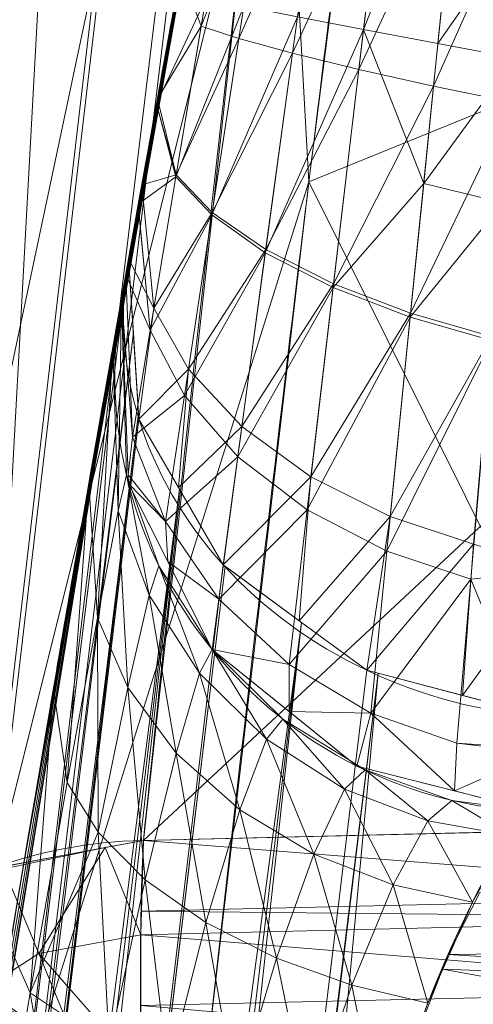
# Model space of a CAD drawing. Header units: millimetres. Extents: x -72 to 72, y -145 to 145.
# Tile 244 of 522: x -56.989 to -56.678, y 6.077 to 6.752. Entities that reach past the tile are written whole.
import ezdxf

# ---------------------------------------------------------------- set-up
doc = ezdxf.new("R2010")
doc.units = ezdxf.units.MM
doc.layers.add('1', color=7, linetype='CONTINUOUS')

msp = doc.modelspace()

# ---------------------------------------------------------------- linework, layer by layer
at = {"layer": '1', "color": 163, "linetype": 'Continuous', "lineweight": 13}
msp.add_line((-56.91909, 6.56144, 0), (-56.91909, 6.56144, 6.87179), dxfattribs=at)
at = {"layer": '1', "color": 163, "linetype": 'Continuous', "lineweight": 13, "extrusion": (0, 0, -1)}
for centre, radius in [((0, 0, 144.00463), 61.01805), ((0, 0, 147), 60.91421), ((0, 0, 145), 60), ((0, 0, 146), 59.5)]:
    msp.add_circle(centre, radius, dxfattribs=at)
at = {"layer": '1', "color": 163, "linetype": 'Continuous', "lineweight": 13}
for centre, radius in [((0, 0, -145), 60.44338), ((0, 0, -146.70711), 60.20711), ((0, 0, -146), 60)]:
    msp.add_circle(centre, radius, dxfattribs=at)
at = {"layer": '1', "color": 163, "linetype": 'Continuous', "lineweight": 13, "extrusion": (-0.086746, -0.485243, -0.870066)}
msp.add_arc((-56.8855, 8.05137, -7.04975), 0.3, 83.16665, 180, dxfattribs=at)
at = {"layer": '1', "color": 163, "linetype": 'Continuous', "lineweight": 13, "extrusion": (-6.9592e-07, 2.43021e-08, -1)}
msp.add_arc((56.62373, 6.50886, 0.00004), 0.3, 272, 10.09416, dxfattribs=at)
at = {"layer": '1', "color": 163, "linetype": 'Continuous', "lineweight": 13, "extrusion": (0, 0, -1)}
msp.add_arc((56.62373, 6.50886, -6.87179), 0.3, 272, 10.09416, dxfattribs=at)
at = {"layer": '1', "color": 163, "linetype": 'Continuous', "lineweight": 13, "extrusion": (0.042923, 0.386642, -0.92123)}
msp.add_arc((57.2, -10.64073, 25.19825), 0.3, 266.16243, 360, dxfattribs=at)
at = {"layer": '1', "color": 163, "linetype": 'Continuous', "lineweight": 13, "extrusion": (0.039707, 0.382101, -0.923267)}
msp.add_arc((57.2, -9.0274, 21.69596), 0.3, 0, 82.51799, dxfattribs=at)
at = {"layer": '1', "color": 163, "linetype": 'Continuous', "lineweight": 13, "extrusion": (-0.99912, -0.02339, -0.034806)}
msp.add_arc((-7.24223, -21.51001, 57.5232), 0.3, 90.25348, 157.59697, dxfattribs=at)
at = {"layer": '1', "color": 163, "linetype": 'Continuous', "lineweight": 13}
for points, knots in [([(-56.74358, 7.57065, -26.72216), (-56.74603, 7.55163, -26.6762), (-56.74846, 7.53261, -26.63023), (-56.77958, 7.28861, -26.04068), (-56.80691, 7.06362, -25.49702), (-56.85788, 6.62225, -24.43054), (-56.88161, 6.40587, -23.90772), (-56.9041, 6.18948, -23.38485)], [0, 0, 0, 0, 0.041326, 0.041326, 0.530073, 0.530073, 1, 1, 1, 1]), ([(-56.86121, 6.03506, -27.46927), (-56.84444, 6.18615, -27.82925), (-56.82706, 6.33722, -28.18921), (-56.77896, 6.74111, -29.15152), (-56.74714, 6.9939, -29.75383), (-56.71361, 7.24665, -30.35606)], [0, 0, 0, 0, 0.374028, 0.374028, 1, 1, 1, 1]), ([(-56.8411, 6.98552, 0), (-56.8411, 6.98552, -0.00694), (-56.84123, 6.98485, -0.02083), (-56.84202, 6.98068, -0.04831), (-56.84488, 6.96556, -0.0948), (-56.8528, 6.92366, -0.15096), (-56.86554, 6.85564, -0.19984), (-56.88075, 6.77348, -0.21581), (-56.89577, 6.6913, -0.19982), (-56.90809, 6.62303, -0.15116), (-56.91558, 6.58116, -0.09488), (-56.91824, 6.56621, -0.04832), (-56.91897, 6.5621, -0.02083), (-56.91909, 6.56144, -0.00694), (-56.91909, 6.56144, 0)], [0, 0, 0, 0, 0.03125, 0.0625, 0.125, 0.25, 0.375, 0.5, 0.625, 0.75, 0.875, 0.9375, 0.96875, 1, 1, 1, 1]), ([(-56.9143, 6.58832, 10.10255), (-56.91331, 6.59385, 10.11239), (-56.91107, 6.60633, 10.13133), (-56.90551, 6.63732, 10.16427), (-56.89636, 6.688, 10.1914), (-56.8841, 6.75519, 10.19744), (-56.87183, 6.82175, 10.18628), (-56.85987, 6.88598, 10.16505), (-56.84926, 6.94242, 10.12746), (-56.84341, 6.97334, 10.07833), (-56.84139, 6.98398, 10.03408), (-56.8411, 6.98552, 10.01133), (-56.8411, 6.98552, 10)], [0, 0, 0, 0, 0.0625, 0.125, 0.25, 0.375, 0.5, 0.625, 0.75, 0.875, 0.9375, 1, 1, 1, 1]), ([(-56.91909, 6.56144, 6.87179), (-56.91909, 6.56144, 6.90516), (-56.91999, 6.55641, 6.97198), (-56.92557, 6.52497, 7.10216), (-56.93982, 6.4443, 7.25007), (-56.96474, 6.30044, 7.39101), (-56.99547, 6.11807, 7.47446), (-57.02788, 5.91933, 7.50037), (-57.05866, 5.72386, 7.45462), (-57.08058, 5.57979, 7.36859), (-57.09425, 5.48821, 7.27164), (-57.09973, 5.45109, 7.21609), (-57.10212, 5.43477, 7.18708)], [0, 0, 0, 0, 0.0625, 0.125, 0.25, 0.375, 0.5, 0.625, 0.75, 0.875, 0.9375, 1, 1, 1, 1]), ([(-56.62945, 6.27412, 10.24938), (-56.62945, 6.27411, 10.24936), (-56.62945, 6.2741, 10.24935), (-56.7402, 5.65453, 9.13843), (-56.83499, 5.03425, 8.02624), (-56.9929, 3.7928, 5.8003), (-57.05602, 3.17154, 4.68638), (-57.1119, 2.43849, 3.37203), (-57.1199, 2.32692, 3.172), (-57.12739, 2.21535, 2.97195)], [0, 0, 0, 0, 0.000007, 0.000007, 0.458826, 0.458826, 0.91765, 0.91765, 1, 1, 1, 1]), ([(-56.73657, 2.229, 3.02431), (-56.73103, 2.3318, 3.20854), (-56.72505, 2.43461, 3.39277), (-56.67988, 3.15922, 4.69127), (-56.6252, 3.78085, 5.80524), (-56.48387, 5.02311, 8.03145), (-56.3972, 5.64385, 9.14386), (-56.29444, 6.2639, 10.25507), (-56.29443, 6.26391, 10.25509), (-56.29443, 6.26392, 10.25511)], [0, 0, 0, 0, 0.076342, 0.076342, 0.538171, 0.538171, 0.999993, 0.999993, 1, 1, 1, 1]), ([(-56.6342, 6.20904, 6.87179), (-56.6521, 6.20967, 7.00938), (-56.69908, 6.11614, 7.13786), (-56.78295, 5.86541, 7.217), (-56.8145, 5.71988, 7.16157), (-56.81579, 5.65336, 7.04169)], [0, 0, 0, 0, 0.5, 0.5, 1, 1, 1, 1]), ([(-56.9041, 6.18948, -23.38485), (-56.80377, 6.19183, -23.38135), (-56.70344, 6.19417, -23.37786), (-56.54171, 6.19796, -23.37222), (-56.48031, 6.1994, -23.37008), (-56.41891, 6.20083, -23.36795)], [0, 0, 0, 0, 0.620355, 0.620355, 1, 1, 1, 1])]:
    msp.add_open_spline(points, degree=3, knots=knots, dxfattribs=at)
msp.add_open_spline([(-57.41624, 2.49712, 2.82561), (-57.33707, 3.67646, 4.92314), (-57.19103, 5.04023, 7.34879), (-56.9143, 6.58832, 10.10255)], degree=3, dxfattribs=at)
for points in [[(-70.21337, 46.85711, -147), (-64.8, 0, -147), (-60.91421, 0, -147), (-55.6479, 24.77604, -147)], [(-62.3, 0, -163), (-60.36668, 44.65266, -163), (-56.89024, 41.52245, -163)], [(-56.89024, 41.52245, -163), (-52.44119, 40.07687, -163), (-55.84103, -40.98786, -163), (-62.3, 0, -163)], [(-60.68379, 6.37812, -144.00463), (-52.84319, 30.50903, -144.00463), (-52.3455, 30.22169, -145), (-60.11226, 6.31805, -145)], [(-55.53851, 9.79294, -124.36979), (-63.02555, 11.36565, -124.52), (-62.40475, 1.53541, -124.47502)], [(-55.53851, -9.79294, -124.36979), (-55.53851, 9.79294, -124.36979), (-62.40475, 1.53541, -124.47502)], [(-57.00897, 6.1699, -23.39746), (-57.0055, 6.17054, -23.39705), (-56.84355, 7.55261, -26.73495), (-56.84686, 7.55201, -26.73537)], [(-57.00897, 6.1699, -23.39746), (-56.84686, 7.55201, -26.73537), (-56.936, 7.50123, -26.76113)], [(-56.84355, 7.55261, -26.73495), (-57.0055, 6.17054, -23.39705), (-56.82809, 6.88014, -25.05368)], [(-56.936, 7.50123, -26.76113), (-57.09906, 6.11728, -23.42311), (-57.00897, 6.1699, -23.39746)], [(-57.09906, 6.11728, -23.42311), (-56.936, 7.50123, -26.76113), (-56.99991, 7.42461, -26.79624)], [(-57.13641, 6.23236, -27.39928), (-56.98999, 7.44876, -30.28663), (-56.93091, 7.34771, -30.32574)], [(-56.93091, 7.34771, -30.32574), (-57.07667, 6.13333, -27.43806), (-57.13641, 6.23236, -27.39928)], [(-56.93091, 7.34771, -30.32574), (-56.92968, 7.34682, -30.32605), (-57.07546, 6.13246, -27.43837), (-57.07667, 6.13333, -27.43806)], [(-57.07546, 6.13246, -27.43837), (-56.92968, 7.34682, -30.32605), (-56.83327, 7.27632, -30.35027)], [(-56.83327, 7.27632, -30.35027), (-56.97959, 6.06373, -27.46275), (-57.07546, 6.13246, -27.43837)], [(-56.83327, 7.27632, -30.35027), (-56.82582, 7.27447, -30.35063), (-56.97235, 6.06197, -27.46315), (-56.97959, 6.06373, -27.46275)], [(-56.97235, 6.06197, -27.46315), (-56.82582, 7.27447, -30.35063), (-56.79068, 6.64092, -28.91281)], [(-56.82582, 7.27447, -30.35063), (-56.71361, 7.24665, -30.35606), (-56.79068, 6.64092, -28.91281)], [(-56.41431, 6.79428, -29.31035), (-56.79068, 6.64092, -28.91281), (-56.71361, 7.24665, -30.35606)], [(-56.82809, 6.88014, -25.05368), (-56.35974, 6.69699, -24.56631), (-56.29614, 7.19308, -25.76448)], [(-56.8411, 6.98552, 10), (-56.95288, 6.36876, 7.32034), (-56.98781, 6.16305, 7.4491)], [(-56.84704, 6.95412, 10.10624), (-56.8411, 6.98552, 10), (-56.98781, 6.16305, 7.4491)], [(-56.8411, 6.98552, 10), (-56.92766, 6.51313, 7.11279), (-56.95288, 6.36876, 7.32034)], [(-56.91909, 6.56144, 6.87179), (-56.92766, 6.51313, 7.11279), (-56.8411, 6.98552, 10)], [(-56.91909, 6.56144, 6.87179), (-56.8411, 6.98552, 0), (-56.88073, 6.77342, 0)], [(-56.91909, 6.56144, 6.87179), (-56.8411, 6.98552, 10), (-56.8411, 6.98552, 0)], [(-56.98781, 6.16305, 7.4491), (-56.85748, 6.89868, 10.15483), (-56.84704, 6.95412, 10.10624)], [(-56.73263, 6.91745, -0.41611), (-56.75326, 6.74546, -0.45792), (-56.79853, 6.75417, -0.41897)], [(-56.68351, 6.91947, -0.44355), (-56.70231, 6.73581, -0.48638), (-56.75326, 6.74546, -0.45792)], [(-56.75326, 6.74546, -0.45792), (-56.73263, 6.91745, -0.41611), (-56.68351, 6.91947, -0.44355)], [(-56.64048, 6.82457, -0.49225), (-56.70231, 6.73581, -0.48638), (-56.68351, 6.91947, -0.44355)], [(-56.98781, 6.16305, 7.4491), (-56.87854, 6.78534, 10.19173), (-56.85748, 6.89868, 10.15483)], [(-57.0055, 6.17054, -23.39705), (-56.9041, 6.18948, -23.38485), (-56.82809, 6.88014, -25.05368)], [(-56.35974, 6.69699, -24.56631), (-56.82809, 6.88014, -25.05368), (-56.9041, 6.18948, -23.38485)], [(-56.78331, 6.86395, 10.40004), (-56.81999, 6.8588, 10.35505), (-56.83861, 6.7392, 10.3712)], [(-56.83861, 6.7392, 10.3712), (-56.80194, 6.72911, 10.41862), (-56.78331, 6.86395, 10.40004)], [(-56.73881, 6.86568, 10.4376), (-56.78331, 6.86395, 10.40004), (-56.80194, 6.72911, 10.41862)], [(-56.80194, 6.72911, 10.41862), (-56.75649, 6.718, 10.45741), (-56.73881, 6.86568, 10.4376)], [(-56.68912, 6.86398, 10.46589), (-56.73881, 6.86568, 10.4376), (-56.75649, 6.718, 10.45741)], [(-56.75649, 6.718, 10.45741), (-56.70526, 6.70659, 10.48553), (-56.68912, 6.86398, 10.46589)], [(-56.6373, 6.85922, 10.48413), (-56.68912, 6.86398, 10.46589), (-56.70526, 6.70659, 10.48553)], [(-56.70526, 6.70659, 10.48553), (-56.65163, 6.69554, 10.50228), (-56.6373, 6.85922, 10.48413)], [(-56.81999, 6.8588, 10.35505), (-56.84703, 6.8506, 10.30533), (-56.86457, 6.74772, 10.31827)], [(-56.86457, 6.74772, 10.31827), (-56.83861, 6.7392, 10.3712), (-56.81999, 6.8588, 10.35505)], [(-56.87854, 6.78534, 10.19173), (-56.86457, 6.74772, 10.31827), (-56.84703, 6.8506, 10.30533)], [(-56.64048, 6.82457, -0.49225), (-56.64902, 6.72584, -0.50364), (-56.70231, 6.73581, -0.48638)], [(-56.79068, 6.64092, -28.91281), (-56.41431, 6.79428, -29.31035), (-56.49554, 6.04783, -27.53244)], [(-56.89454, 6.69787, 10.18933), (-56.87854, 6.78534, 10.19173), (-56.98781, 6.16305, 7.4491)], [(-56.86457, 6.74772, 10.31827), (-56.87854, 6.78534, 10.19173), (-56.89454, 6.69787, 10.18933)], [(-56.91623, 6.57749, -0.07912), (-56.91909, 6.56144, 0), (-56.88073, 6.77342, 0)], [(-56.88073, 6.77342, 0), (-56.91909, 6.56144, 0), (-56.91909, 6.56144, 6.87179)], [(-56.88073, 6.77342, 0), (-56.9076, 6.62565, -0.14759), (-56.91623, 6.57749, -0.07912)], [(-56.89516, 6.69451, -0.19467), (-56.9076, 6.62565, -0.14759), (-56.88073, 6.77342, 0)], [(-56.88073, 6.77342, 0), (-56.88071, 6.77351, -0.21043), (-56.89516, 6.69451, -0.19467)], [(-56.89516, 6.69451, -0.19467), (-56.88108, 6.77153, -0.21003), (-56.86137, 6.76673, -0.31881)], [(-56.86137, 6.76673, -0.31881), (-56.88193, 6.64451, -0.29667), (-56.89516, 6.69451, -0.19467)], [(-56.88193, 6.64451, -0.29667), (-56.86137, 6.76673, -0.31881), (-56.8352, 6.76139, -0.37159)], [(-56.8352, 6.76139, -0.37159), (-56.85716, 6.61829, -0.34704), (-56.88193, 6.64451, -0.29667)], [(-56.85716, 6.61829, -0.34704), (-56.8352, 6.76139, -0.37159), (-56.79853, 6.75417, -0.41897)], [(-56.79853, 6.75417, -0.41897), (-56.82053, 6.59238, -0.39168), (-56.85716, 6.61829, -0.34704)], [(-56.82053, 6.59238, -0.39168), (-56.79853, 6.75417, -0.41897), (-56.75326, 6.74546, -0.45792)], [(-56.89454, 6.69787, 10.18933), (-56.88173, 6.64576, 10.29736), (-56.86457, 6.74772, 10.31827)], [(-56.83861, 6.7392, 10.3712), (-56.86457, 6.74772, 10.31827), (-56.88173, 6.64576, 10.29736)], [(-56.75326, 6.74546, -0.45792), (-56.77409, 6.56851, -0.42741), (-56.82053, 6.59238, -0.39168)], [(-56.71196, 6.63994, -0.47878), (-56.77409, 6.56851, -0.42741), (-56.75326, 6.74546, -0.45792)], [(-56.75326, 6.74546, -0.45792), (-56.70231, 6.73581, -0.48638), (-56.71196, 6.63994, -0.47878)], [(-56.88173, 6.64576, 10.29736), (-56.85691, 6.62008, 10.34786), (-56.83861, 6.7392, 10.3712)], [(-56.80194, 6.72911, 10.41862), (-56.83861, 6.7392, 10.3712), (-56.85691, 6.62008, 10.34786)], [(-56.71196, 6.63994, -0.47878), (-56.70231, 6.73581, -0.48638), (-56.64902, 6.72584, -0.50364)], [(-56.85691, 6.62008, 10.34786), (-56.82028, 6.59462, 10.39262), (-56.80194, 6.72911, 10.41862)], [(-56.75649, 6.718, 10.45741), (-56.80194, 6.72911, 10.41862), (-56.82028, 6.59462, 10.39262)], [(-56.64902, 6.72584, -0.50364), (-56.65752, 6.62667, -0.49437), (-56.71196, 6.63994, -0.47878)], [(-56.82028, 6.59462, 10.39262), (-56.77388, 6.57107, 10.42846), (-56.75649, 6.718, 10.45741)], [(-56.70526, 6.70659, 10.48553), (-56.75649, 6.718, 10.45741), (-56.77388, 6.57107, 10.42846)], [(-56.77388, 6.57107, 10.42846), (-56.72103, 6.5509, 10.45336), (-56.70526, 6.70659, 10.48553)], [(-56.65163, 6.69554, 10.50228), (-56.70526, 6.70659, 10.48553), (-56.72103, 6.5509, 10.45336)], [(-56.90521, 6.63897, 10.16198), (-56.89454, 6.69787, 10.18933), (-56.98781, 6.16305, 7.4491)], [(-56.89454, 6.69787, 10.18933), (-56.89519, 6.69432, 10.18768), (-56.88173, 6.64576, 10.29736)], [(-56.9076, 6.62565, -0.14759), (-56.89516, 6.69451, -0.19467), (-56.88193, 6.64451, -0.29667)], [(-56.88173, 6.64576, 10.29736), (-56.89519, 6.69432, 10.18768), (-56.90521, 6.63897, 10.16198)], [(-56.9041, 6.18948, -23.38485), (-56.41891, 6.20083, -23.36795), (-56.35974, 6.69699, -24.56631)], [(-56.72103, 6.5509, 10.45336), (-56.66555, 6.53503, 10.46679), (-56.65163, 6.69554, 10.50228)], [(-56.88193, 6.64451, -0.29667), (-56.89944, 6.5392, -0.22904), (-56.9076, 6.62565, -0.14759)], [(-56.90521, 6.63897, 10.16198), (-56.89697, 6.55428, 10.24414), (-56.88173, 6.64576, 10.29736)], [(-56.89944, 6.5392, -0.22904), (-56.88193, 6.64451, -0.29667), (-56.85716, 6.61829, -0.34704)], [(-56.85691, 6.62008, 10.34786), (-56.88173, 6.64576, 10.29736), (-56.89697, 6.55428, 10.24414)], [(-56.9143, 6.58832, 10.10255), (-56.90521, 6.63897, 10.16198), (-56.98781, 6.16305, 7.4491)], [(-56.79068, 6.64092, -28.91281), (-56.86121, 6.03506, -27.46927), (-56.97235, 6.06197, -27.46315)], [(-56.89697, 6.55428, 10.24414), (-56.90521, 6.63897, 10.16198), (-56.9143, 6.58832, 10.10255)], [(-56.49554, 6.04783, -27.53244), (-56.86121, 6.03506, -27.46927), (-56.79068, 6.64092, -28.91281)], [(-56.71196, 6.63994, -0.47878), (-56.72117, 6.54818, -0.45222), (-56.77409, 6.56851, -0.42741)], [(-56.72117, 6.54818, -0.45222), (-56.71196, 6.63994, -0.47878), (-56.65752, 6.62667, -0.49437)], [(-56.91623, 6.57749, -0.07912), (-56.90777, 6.62472, -0.14628), (-56.89944, 6.5392, -0.22904)], [(-56.89944, 6.5392, -0.22904), (-56.90777, 6.62472, -0.14628), (-56.9076, 6.62565, -0.14759)], [(-56.65752, 6.62667, -0.49437), (-56.6656, 6.5323, -0.46559), (-56.72117, 6.54818, -0.45222)], [(-56.85716, 6.61829, -0.34704), (-56.87594, 6.49453, -0.26882), (-56.89944, 6.5392, -0.22904)], [(-56.89697, 6.55428, 10.24414), (-56.87325, 6.51264, 10.28637), (-56.85691, 6.62008, 10.34786)], [(-56.87594, 6.49453, -0.26882), (-56.85716, 6.61829, -0.34704), (-56.82053, 6.59238, -0.39168)], [(-56.82028, 6.59462, 10.39262), (-56.85691, 6.62008, 10.34786), (-56.87325, 6.51264, 10.28637)], [(-56.82053, 6.59238, -0.39168), (-56.83938, 6.45244, -0.30362), (-56.87594, 6.49453, -0.26882)], [(-56.87325, 6.51264, 10.28637), (-56.83668, 6.47315, 10.32346), (-56.82028, 6.59462, 10.39262)], [(-56.83938, 6.45244, -0.30362), (-56.82053, 6.59238, -0.39168), (-56.77409, 6.56851, -0.42741)], [(-56.77388, 6.57107, 10.42846), (-56.82028, 6.59462, 10.39262), (-56.83668, 6.47315, 10.32346)], [(-56.91099, 6.53737, 10.13064), (-56.9143, 6.58832, 10.10255), (-57.41625, 2.49712, 2.82561)], [(-57.23862, 3.94479, 5.40056), (-56.9143, 6.58832, 10.10255), (-57.10213, 5.43477, 7.18708)], [(-56.9143, 6.58832, 10.10255), (-57.09321, 5.4951, 7.27579), (-57.10213, 5.43477, 7.18708)], [(-56.9143, 6.58832, 10.10255), (-57.06606, 5.67483, 7.42078), (-57.09321, 5.4951, 7.27579)], [(-56.9143, 6.58832, 10.10255), (-57.02908, 5.91067, 7.4878), (-57.06606, 5.67483, 7.42078)], [(-56.98781, 6.16305, 7.4491), (-57.02908, 5.91067, 7.4878), (-56.9143, 6.58832, 10.10255)], [(-56.9143, 6.58832, 10.10255), (-56.90716, 6.47831, 10.16319), (-56.89697, 6.55428, 10.24414)], [(-56.91909, 6.56144, 0), (-56.91623, 6.57749, -0.07912), (-56.91151, 6.46596, -0.12461)], [(-56.89944, 6.5392, -0.22904), (-56.91151, 6.46596, -0.12461), (-56.91623, 6.57749, -0.07912)], [(-56.83668, 6.47315, 10.32346), (-56.78939, 6.43868, 10.35257), (-56.77388, 6.57107, 10.42846)], [(-56.72103, 6.5509, 10.45336), (-56.77388, 6.57107, 10.42846), (-56.78939, 6.43868, 10.35257)], [(-56.77409, 6.56851, -0.42741), (-56.7919, 6.41607, -0.33075), (-56.83938, 6.45244, -0.30362)], [(-56.7919, 6.41607, -0.33075), (-56.77409, 6.56851, -0.42741), (-56.72117, 6.54818, -0.45222)], [(-56.92138, 6.41537, 7.03137), (-56.92511, 6.52768, 7.06826), (-56.91909, 6.56144, 6.87179)], [(-56.91909, 6.56144, 6.87179), (-56.91575, 6.44009, 6.87179), (-56.92138, 6.41537, 7.03137)], [(-56.91151, 6.46596, -0.12461), (-56.9145, 6.44013, 0), (-56.91909, 6.56144, 0)], [(-56.91427, 6.43411, 0), (-56.91427, 6.43411, 6.87179), (-56.91909, 6.56144, 6.87179), (-56.91909, 6.56144, 0)], [(-56.87325, 6.51264, 10.28637), (-56.89697, 6.55428, 10.24414), (-56.90716, 6.47831, 10.16319)], [(-56.78939, 6.43868, 10.35257), (-56.73501, 6.41145, 10.37198), (-56.72103, 6.5509, 10.45336)], [(-56.66555, 6.53503, 10.46679), (-56.72103, 6.5509, 10.45336), (-56.73501, 6.41145, 10.37198)], [(-56.72117, 6.54818, -0.45222), (-56.73721, 6.38776, -0.34859), (-56.7919, 6.41607, -0.33075)], [(-56.73721, 6.38776, -0.34859), (-56.72117, 6.54818, -0.45222), (-56.6656, 6.5323, -0.46559)], [(-57.41625, 2.49712, 2.82561), (-57.40846, 2.44897, 2.85218), (-56.91099, 6.53737, 10.13064)], [(-56.90745, 6.48272, 10.16076), (-56.91099, 6.53737, 10.13064), (-57.40846, 2.44897, 2.85218)], [(-56.91151, 6.46596, -0.12461), (-56.89944, 6.5392, -0.22904), (-56.87594, 6.49453, -0.26882)], [(-56.73501, 6.41145, 10.37198), (-56.67778, 6.39252, 10.38137), (-56.66555, 6.53503, 10.46679)], [(-56.6656, 6.5323, -0.46559), (-56.67961, 6.36856, -0.35687), (-56.73721, 6.38776, -0.34859)], [(-56.62313, 6.37453, -0.37614), (-56.67961, 6.36856, -0.35687), (-56.6656, 6.5323, -0.46559)], [(-56.93557, 6.34201, 7.17539), (-56.94152, 6.43433, 7.24209), (-56.92511, 6.52768, 7.06826)], [(-56.92511, 6.52768, 7.06826), (-56.92138, 6.41537, 7.03137), (-56.93557, 6.34201, 7.17539)], [(-56.90716, 6.47831, 10.16319), (-56.87999, 6.43134, 10.18668), (-56.87325, 6.51264, 10.28637)], [(-56.83668, 6.47315, 10.32346), (-56.87325, 6.51264, 10.28637), (-56.87999, 6.43134, 10.18668)], [(-56.87594, 6.49453, -0.26882), (-56.88894, 6.40818, -0.14665), (-56.91151, 6.46596, -0.12461)], [(-56.88894, 6.40818, -0.14665), (-56.87594, 6.49453, -0.26882), (-56.83938, 6.45244, -0.30362)], [(-57.40846, 2.44897, 2.85218), (-57.40017, 2.39772, 2.88045), (-56.90745, 6.48272, 10.16076)], [(-56.90745, 6.48272, 10.16076), (-57.40017, 2.39772, 2.88045), (-57.39959, 2.39414, 2.88242)], [(-56.90716, 6.47831, 10.16319), (-56.90745, 6.48272, 10.16076), (-57.39959, 2.39414, 2.88242)], [(-56.87943, 6.43038, 10.18715), (-56.90716, 6.47831, 10.16319), (-57.39959, 2.39414, 2.88242)], [(-56.87999, 6.43134, 10.18668), (-56.84934, 6.37837, 10.21316), (-56.83668, 6.47315, 10.32346)], [(-56.78939, 6.43868, 10.35257), (-56.83668, 6.47315, 10.32346), (-56.84934, 6.37837, 10.21316)], [(-56.9145, 6.44013, 0), (-56.91151, 6.46596, -0.12461), (-56.88894, 6.40818, -0.14665)], [(-56.83938, 6.45244, -0.30362), (-56.85243, 6.35479, -0.16569), (-56.88894, 6.40818, -0.14665)], [(-56.85243, 6.35479, -0.16569), (-56.83938, 6.45244, -0.30362), (-56.7919, 6.41607, -0.33075)], [(-56.9563, 6.22909, 7.29039), (-56.96583, 6.29332, 7.37894), (-56.94152, 6.43433, 7.24209)], [(-56.94152, 6.43433, 7.24209), (-56.93557, 6.34201, 7.17539), (-56.9563, 6.22909, 7.29039)], [(-56.90018, 6.35754, 7.01339), (-56.92138, 6.41537, 7.03137), (-56.91575, 6.44009, 6.87179)], [(-56.91575, 6.44009, 6.87179), (-56.89351, 6.37764, 6.87179), (-56.90018, 6.35754, 7.01339)], [(-56.88894, 6.40818, -0.14665), (-56.91427, 6.43411, 0), (-56.9145, 6.44013, 0)], [(-56.88894, 6.40818, -0.14665), (-56.88742, 6.3807, 0), (-56.91427, 6.43411, 0)], [(-56.85703, 6.32026, 0), (-56.85703, 6.32026, 6.87179), (-56.91427, 6.43411, 6.87179), (-56.91427, 6.43411, 0)], [(-56.84934, 6.37837, 10.21316), (-56.79722, 6.34005, 10.22934), (-56.78939, 6.43868, 10.35257)], [(-56.73501, 6.41145, 10.37198), (-56.78939, 6.43868, 10.35257), (-56.79722, 6.34005, 10.22934)], [(-57.39959, 2.39414, 2.88242), (-57.37014, 2.35067, 2.90556), (-56.87943, 6.43038, 10.18715)], [(-56.87943, 6.43038, 10.18715), (-57.37014, 2.35067, 2.90556), (-57.33861, 2.30415, 2.93033)], [(-56.84934, 6.37837, 10.21316), (-56.87943, 6.43038, 10.18715), (-57.33861, 2.30415, 2.93033)], [(-56.91468, 6.29419, 7.14279), (-56.93557, 6.34201, 7.17539), (-56.92138, 6.41537, 7.03137)], [(-56.92138, 6.41537, 7.03137), (-56.90018, 6.35754, 7.01339), (-56.91468, 6.29419, 7.14279)], [(-56.7919, 6.41607, -0.33075), (-56.80423, 6.31, -0.18018), (-56.85243, 6.35479, -0.16569)], [(-56.80423, 6.31, -0.18018), (-56.7919, 6.41607, -0.33075), (-56.73721, 6.38776, -0.34859)], [(-56.88742, 6.3807, 0), (-56.88894, 6.40818, -0.14665), (-56.85243, 6.35479, -0.16569)], [(-56.79722, 6.34005, 10.22934), (-56.75101, 6.30607, 10.24368), (-56.73501, 6.41145, 10.37198)], [(-56.67778, 6.39252, 10.38137), (-56.73501, 6.41145, 10.37198), (-56.75101, 6.30607, 10.24368)], [(-56.73721, 6.38776, -0.34859), (-56.74827, 6.27678, -0.18923), (-56.80423, 6.31, -0.18018)], [(-56.75101, 6.30607, 10.24368), (-56.6854, 6.28882, 10.24676), (-56.67778, 6.39252, 10.38137)], [(-56.74827, 6.27678, -0.18923), (-56.73721, 6.38776, -0.34859), (-56.67961, 6.36856, -0.35687)], [(-56.62263, 6.37568, 10.37703), (-56.67778, 6.39252, 10.38137), (-56.6854, 6.28882, 10.24676)], [(-56.85243, 6.35479, -0.16569), (-56.85703, 6.32026, 0), (-56.88742, 6.3807, 0)], [(-56.8481, 6.37745, 10.21355), (-56.84934, 6.37837, 10.21316), (-57.33861, 2.30415, 2.93033)], [(-57.33861, 2.30415, 2.93033), (-57.33741, 2.30336, 2.93073), (-56.8481, 6.37745, 10.21355)], [(-56.79565, 6.33889, 10.22983), (-56.8481, 6.37745, 10.21355), (-57.33741, 2.30336, 2.93073)], [(-56.86564, 6.30401, 6.99753), (-56.90018, 6.35754, 7.01339), (-56.89351, 6.37764, 6.87179)], [(-56.89351, 6.37764, 6.87179), (-56.85703, 6.32026, 6.87179), (-56.86564, 6.30401, 6.99753)], [(-56.6854, 6.28882, 10.24676), (-56.62945, 6.27412, 10.24938), (-56.62263, 6.37568, 10.37703)], [(-56.67961, 6.36856, -0.35687), (-56.62313, 6.37453, -0.37614), (-56.63175, 6.25233, -0.20563)], [(-56.67961, 6.36856, -0.35687), (-56.68922, 6.25621, -0.19278), (-56.74827, 6.27678, -0.18923)], [(-56.63175, 6.25233, -0.20563), (-56.68922, 6.25621, -0.19278), (-56.67961, 6.36856, -0.35687)], [(-56.88158, 6.24933, 7.11368), (-56.91468, 6.29419, 7.14279), (-56.90018, 6.35754, 7.01339)], [(-56.90018, 6.35754, 7.01339), (-56.86564, 6.30401, 6.99753), (-56.88158, 6.24933, 7.11368)], [(-56.85703, 6.32026, 0), (-56.85243, 6.35479, -0.16569), (-56.80423, 6.31, -0.18018)], [(-56.93509, 6.1951, 7.24715), (-56.9563, 6.22909, 7.29039), (-56.93557, 6.34201, 7.17539)], [(-56.93557, 6.34201, 7.17539), (-56.91468, 6.29419, 7.14279), (-56.93509, 6.1951, 7.24715)], [(-57.33741, 2.30336, 2.93073), (-57.28669, 2.27004, 2.94741), (-56.79565, 6.33889, 10.22983)], [(-56.79565, 6.33889, 10.22983), (-57.28669, 2.27004, 2.94741), (-57.24287, 2.24127, 2.96182)], [(-56.75101, 6.30607, 10.24368), (-56.79565, 6.33889, 10.22983), (-57.24287, 2.24127, 2.96182)], [(-56.81977, 6.25877, 6.985), (-56.86564, 6.30401, 6.99753), (-56.85703, 6.32026, 6.87179)], [(-56.80423, 6.31, -0.18018), (-56.8043, 6.27788), (-56.85703, 6.32026, 0)], [(-56.7577, 6.24044, 0), (-56.7577, 6.24044, 6.87179), (-56.85703, 6.32026, 6.87179), (-56.85703, 6.32026, 0)], [(-56.85703, 6.32026, 6.87179), (-56.80857, 6.27257, 6.87179), (-56.81977, 6.25877, 6.985)], [(-56.7432, 6.30401, 10.24405), (-56.75101, 6.30607, 10.24368), (-57.24287, 2.24127, 2.96182)], [(-56.8043, 6.27788), (-56.80423, 6.31, -0.18018), (-56.74827, 6.27678, -0.18923)], [(-57.24287, 2.24127, 2.96182), (-57.23606, 2.23974, 2.96241), (-56.7432, 6.30401, 10.24405)], [(-56.93482, 4.2464, 6.61362), (-56.7432, 6.30401, 10.24405), (-57.23606, 2.23974, 2.96241)], [(-56.93482, 4.2464, 6.61362), (-56.62945, 6.27412, 10.24938), (-56.7432, 6.30401, 10.24405)], [(-56.83807, 6.21051, 7.09013), (-56.88158, 6.24933, 7.11368), (-56.86564, 6.30401, 6.99753)], [(-56.86564, 6.30401, 6.99753), (-56.81977, 6.25877, 6.985), (-56.83807, 6.21051, 7.09013)], [(-56.98171, 6.08499, 7.36397), (-56.99555, 6.11656, 7.46447), (-56.96583, 6.29332, 7.37894)], [(-56.96583, 6.29332, 7.37894), (-56.9563, 6.22909, 7.29039), (-56.98171, 6.08499, 7.36397)], [(-56.90285, 6.16243, 7.20825), (-56.93509, 6.1951, 7.24715), (-56.91468, 6.29419, 7.14279)], [(-56.91468, 6.29419, 7.14279), (-56.88158, 6.24933, 7.11368), (-56.90285, 6.16243, 7.20825)], [(-56.57173, 4.24796, 6.64234), (-56.29443, 6.26392, 10.25511), (-56.62945, 6.27412, 10.24938), (-56.93482, 4.2464, 6.61362)], [(-56.76616, 6.22468, 6.97656), (-56.81977, 6.25877, 6.985), (-56.80857, 6.27257, 6.87179)], [(-56.80857, 6.27257, 6.87179), (-56.75216, 6.23774, 6.87179), (-56.76616, 6.22468, 6.97656)], [(-56.74827, 6.27678, -0.18923), (-56.7577, 6.24044, 0), (-56.8043, 6.27788)], [(-56.69092, 6.22346, 0), (-56.7577, 6.24044, 0), (-56.74827, 6.27678, -0.18923)], [(-56.74827, 6.27678, -0.18923), (-56.68922, 6.25621, -0.19278), (-56.69092, 6.22346, 0)], [(-56.78725, 6.18001, 7.07344), (-56.83807, 6.21051, 7.09013), (-56.81977, 6.25877, 6.985)], [(-56.81977, 6.25877, 6.985), (-56.76616, 6.22468, 6.97656), (-56.78725, 6.18001, 7.07344)], [(-56.69092, 6.22346, 0), (-56.68922, 6.25621, -0.19278), (-56.63192, 6.24928, -0.19112)], [(-56.63175, 6.25233, -0.20563), (-56.63192, 6.24928, -0.19112), (-56.68922, 6.25621, -0.19278)], [(-56.86121, 6.13308, 7.17616), (-56.90285, 6.16243, 7.20825), (-56.88158, 6.24933, 7.11368)], [(-56.88158, 6.24933, 7.11368), (-56.83807, 6.21051, 7.09013), (-56.86121, 6.13308, 7.17616)], [(-56.63192, 6.24928, -0.19112), (-56.63421, 6.20904, 0), (-56.69092, 6.22346, 0)], [(-56.63421, 6.20904, 0), (-56.63421, 6.20904, 6.87179), (-56.7577, 6.24044, 6.87179), (-56.7577, 6.24044, 0)], [(-56.70908, 6.20288, 6.97237), (-56.76616, 6.22468, 6.97656), (-56.75216, 6.23774, 6.87179)], [(-56.75216, 6.23774, 6.87179), (-56.69259, 6.21687, 6.87179), (-56.70908, 6.20288, 6.97237)], [(-56.98171, 6.08499, 7.36397), (-56.9563, 6.22909, 7.29039), (-56.93509, 6.1951, 7.24715)], [(-56.7329, 6.15894, 7.06402), (-56.78725, 6.18001, 7.07344), (-56.76616, 6.22468, 6.97656)], [(-56.76616, 6.22468, 6.97656), (-56.70908, 6.20288, 6.97237), (-56.7329, 6.15894, 7.06402)], [(-56.65255, 6.19283, 6.97203), (-56.70908, 6.20288, 6.97237), (-56.69259, 6.21687, 6.87179)], [(-56.69259, 6.21687, 6.87179), (-56.63421, 6.20904, 6.87179), (-56.65255, 6.19283, 6.97203)], [(-56.81288, 6.1087, 7.15259), (-56.86121, 6.13308, 7.17616), (-56.83807, 6.21051, 7.09013)], [(-56.83807, 6.21051, 7.09013), (-56.78725, 6.18001, 7.07344), (-56.81288, 6.1087, 7.15259)], [(-56.4286, 6.15185, -23.29534), (-56.41891, 6.20083, -23.36795), (-56.9041, 6.18948, -23.38485)], [(-56.6786, 6.14716, 7.06137), (-56.7329, 6.15894, 7.06402), (-56.70908, 6.20288, 6.97237)], [(-56.70908, 6.20288, 6.97237), (-56.65255, 6.19283, 6.97203), (-56.6786, 6.14716, 7.06137)], [(-56.92764, 6.0488, 7.27045), (-56.98171, 6.08499, 7.36397), (-56.93509, 6.1951, 7.24715)], [(-56.93509, 6.1951, 7.24715), (-56.90285, 6.16243, 7.20825), (-56.92764, 6.0488, 7.27045)], [(-57.00077, 6.17143, -23.39648), (-56.99982, 6.16993, -23.38803), (-56.93042, 6.18456, -23.38801)], [(-56.93042, 6.18456, -23.38801), (-56.99982, 6.16993, -23.38803), (-56.97588, 6.11182, -23.29074)], [(-56.97588, 6.11182, -23.29074), (-56.90597, 6.12474, -23.28766), (-56.93042, 6.18456, -23.38801)], [(-56.90597, 6.12474, -23.28766), (-56.9041, 6.18948, -23.38485), (-56.93042, 6.18456, -23.38801)], [(-56.9041, 6.18948, -23.38485), (-56.9055, 6.14085, -23.31184), (-56.4286, 6.15185, -23.29534)], [(-56.76113, 6.09023, 7.13812), (-56.81288, 6.1087, 7.15259), (-56.78725, 6.18001, 7.07344)], [(-56.78725, 6.18001, 7.07344), (-56.7329, 6.15894, 7.06402), (-56.76113, 6.09023, 7.13812)], [(-57.04118, 6.06979, -23.29074), (-56.97588, 6.11182, -23.29074), (-56.99982, 6.16993, -23.38803), (-57.08415, 6.11567, -23.38803)], [(-56.88717, 6.03124, 7.23318), (-56.92764, 6.0488, 7.27045), (-56.90285, 6.16243, 7.20825)], [(-56.90285, 6.16243, 7.20825), (-56.86121, 6.13308, 7.17616), (-56.88717, 6.03124, 7.23318)], [(-56.70915, 6.07786, 7.13233), (-56.76113, 6.09023, 7.13812), (-56.7329, 6.15894, 7.06402)], [(-56.7329, 6.15894, 7.06402), (-56.6786, 6.14716, 7.06137), (-56.70915, 6.07786, 7.13233)], [(-56.43173, 6.13607, -23.27195), (-56.4286, 6.15185, -23.29534), (-56.9055, 6.14085, -23.31184)], [(-56.28706, 6.11605, 7.03124), (-56.69525, 6.11114, 7.1036), (-56.6736, 6.15362, 7.03933)], [(-56.9055, 6.14085, -23.31184), (-56.90597, 6.12474, -23.28766), (-56.43173, 6.13607, -23.27195)], [(-56.44261, 6.08676, -23.23945), (-56.43173, 6.13607, -23.27195), (-56.90597, 6.12474, -23.28766)], [(-56.84068, 6.0153, 7.20492), (-56.88717, 6.03124, 7.23318), (-56.86121, 6.13308, 7.17616)], [(-56.86121, 6.13308, 7.17616), (-56.81288, 6.1087, 7.15259), (-56.84068, 6.0153, 7.20492)], [(-56.90597, 6.03191, -23.22528), (-56.90597, 6.12474, -23.28766), (-56.97588, 6.11182, -23.29074)], [(-56.90597, 6.12474, -23.28766), (-56.90597, 6.07627, -23.25509), (-56.44261, 6.08676, -23.23945)], [(-56.99555, 6.11656, 7.46447), (-56.98171, 6.08499, 7.36397), (-57.00894, 5.92353, 7.38379)], [(-56.97621, 6.00044, -23.22451), (-56.93966, 6.02397, -23.22451), (-56.97588, 6.11182, -23.29074), (-57.04118, 6.06979, -23.29074)], [(-56.97588, 6.11182, -23.29074), (-56.93966, 6.02397, -23.22451), (-56.90597, 6.03191, -23.22528)], [(-56.28517, 6.08589, 7.05304), (-56.69915, 6.10105, 7.11023), (-56.69525, 6.11114, 7.1036)], [(-56.28706, 6.11605, 7.03124), (-56.28517, 6.08589, 7.05304), (-56.69525, 6.11114, 7.1036)], [(-56.79102, 6.00169, 7.18643), (-56.84068, 6.0153, 7.20492), (-56.81288, 6.1087, 7.15259)], [(-56.81288, 6.1087, 7.15259), (-56.76113, 6.09023, 7.13812), (-56.79102, 6.00169, 7.18643)], [(-56.28138, 6.02532, 7.0968), (-56.7277, 6.02728, 7.15873), (-56.69915, 6.10105, 7.11023)], [(-56.69915, 6.10105, 7.11023), (-56.28517, 6.08589, 7.05304), (-56.28138, 6.02532, 7.0968)], [(-57.02918, 6.09205, -27.45317), (-56.97473, 6.06156, -27.46343), (-56.99722, 6.00532, -27.36335)], [(-56.74101, 5.99078, 7.17743), (-56.79102, 6.00169, 7.18643), (-56.76113, 6.09023, 7.13812)], [(-56.76113, 6.09023, 7.13812), (-56.70915, 6.07786, 7.13233), (-56.74101, 5.99078, 7.17743)], [(-56.95318, 5.91915, 7.289), (-57.00894, 5.92353, 7.38379), (-56.98171, 6.08499, 7.36397)], [(-56.98171, 6.08499, 7.36397), (-56.92764, 6.0488, 7.27045), (-56.95318, 5.91915, 7.289)], [(-56.45362, 6.03692, -23.20661), (-56.44261, 6.08676, -23.23945), (-56.90597, 6.07627, -23.25509)]]:
    msp.add_3dface(points, dxfattribs=at)

doc.saveas('drawing.dxf')
